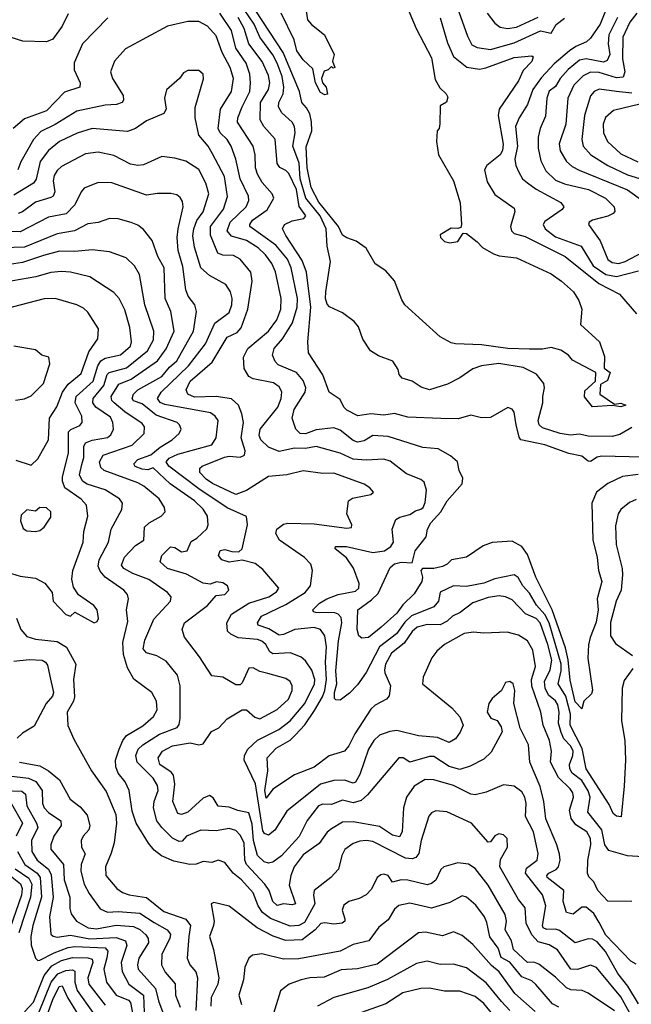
# Model space of a CAD drawing. Extents: x 1308313 to 1441400, y 959662 to 1036319.
# Tile 551 of 656: x 1409982 to 1412793, y 970613 to 975135. Entities that reach past the tile are written whole.
import ezdxf

# ---------------------------------------------------------------- set-up
doc = ezdxf.new("R2010")
doc.units = 0

msp = doc.modelspace()

# ---------------------------------------------------------------- linework, layer by layer
at = {"layer": '0CON10XD'}
for points in [[(1412795, 973261.8), (1412740, 973230), (1412705, 973220.6), (1412595, 973222.5), (1412555, 973231), (1412512.6, 973227.4), (1412465, 973235.2), (1412385, 973260.7), (1412369.6, 973275), (1412364.2, 973295), (1412385.9, 973375), (1412385.4, 973405), (1412394.1, 973444.1), (1412390.3, 973465), (1412357.2, 973507.2), (1412295, 973538.4), (1412183.8, 973556.2), (1412103.8, 973545), (1412065, 973532.3), (1412005, 973490.9), (1411948.1, 973461.9), (1411865, 973435.5), (1411827.6, 973447.6), (1411785, 973474.4), (1411739.3, 973489.3), (1411725.8, 973505), (1411720.7, 973529.3), (1411697.3, 973567.3), (1411631.1, 973591.1), (1411593.8, 973615), (1411558.5, 973668.5), (1411538.6, 973725), (1411519.7, 973749.7), (1411465, 973788.6), (1411406.1, 973816.1), (1411395, 973829.2), (1411388.2, 973855), (1411389.4, 973885), (1411410.8, 974025), (1411395.2, 974095.2), (1411390, 974175), (1411363.3, 974235), (1411296.7, 974315), (1411271.3, 974405), (1411266.5, 974476.5), (1411236.8, 974555), (1411247.8, 974615), (1411244.8, 974644.8), (1411234, 974665), (1411187.5, 974707.5), (1411171.6, 974735), (1411173.5, 974755), (1411193.4, 974795), (1411196.1, 974825), (1411188, 974875), (1411164.9, 974934.9), (1411145, 974974.3), (1411085.6, 975055.6), (1411059, 975115), (1410990.9, 975215)], [(1411740.5, 975245), (1411804.7, 975095), (1411875, 974960), (1411891.1, 974861.1), (1411912.8, 974822.8), (1411942.5, 974795), (1411949.3, 974779.3), (1411943, 974757), (1411915, 974740), (1411913, 974657), (1411910, 974635), (1411900, 974625), (1411898, 974575), (1411906.5, 974515), (1411975.2, 974395.2), (1412006.7, 974293.3), (1412012.5, 974195), (1412008.8, 974181.2), (1411995, 974176), (1411965, 974177.1), (1411915, 974146.9), (1411915.7, 974135), (1411935, 974116), (1411959.2, 974110.8), (1411995, 974116.7), (1412020, 974155), (1412035, 974153.3), (1412085, 974115.6), (1412108.9, 974088.9), (1412159.7, 974059.8), (1412185, 974050.9), (1412265, 974041.9), (1412425, 973967.3), (1412472.3, 973935), (1412526.9, 973885), (1412551.8, 973845), (1412565.6, 973805), (1412558.8, 973735), (1412646.1, 973656.1), (1412668.7, 973588.7), (1412667.3, 973535), (1412695.8, 973515), (1412682.7, 973477.3), (1412650.9, 973459.1), (1412647.5, 973415), (1412715, 973370), (1412745, 973373.3), (1412767.5, 973365), (1412745, 973356.7), (1412705, 973364), (1412615, 973357.1), (1412577.5, 973402.5), (1412579.7, 973430.3), (1412628.8, 973475), (1412629.2, 973515), (1412521.7, 973571.7), (1412503.9, 973593.9), (1412468.1, 973618.1), (1412425, 973630), (1412385, 973622.5), (1412325, 973621.4), (1412224.7, 973625.2), (1412105, 973642.5), (1411985, 973645.7), (1411965, 973650.8), (1411915, 973679.2), (1411752.7, 973825), (1411738, 973848), (1411705, 973936), (1411665, 973982.5), (1411615, 974014.2), (1411575, 974085.6), (1411528.6, 974118.6), (1411485, 974132.7), (1411465, 974146.2), (1411446.9, 974185), (1411357.4, 974297.4), (1411321.5, 974365), (1411302.8, 974455), (1411298.8, 974551.2), (1411324.2, 974625), (1411323.4, 974666.6), (1411315, 974702.5), (1411300.5, 974730.5), (1411278.5, 974755), (1411268.4, 974805), (1411192.6, 974985), (1411035, 975225.7)], [(1412698.7, 975238.7), (1412649.4, 975115), (1412605, 975050), (1412587, 975033), (1412537.9, 975012.1), (1412508.2, 974991.8), (1412438.1, 974931.9), (1412380, 974870), (1412340, 974815), (1412315.8, 974745), (1412277.6, 974685), (1412260.3, 974645), (1412269.2, 974555), (1412258, 974495), (1412262.5, 974465), (1412275.4, 974435), (1412293.1, 974405), (1412315.2, 974385.2), (1412355, 974356.7), (1412468.6, 974295), (1412482.2, 974275), (1412475, 974262.7), (1412395, 974208.8), (1412387.7, 974195), (1412396.2, 974175), (1412445, 974137.7), (1412562.7, 974095), (1412617.8, 974005), (1412675, 973965.5), (1412725, 973956.2), (1412825, 973982.1)], [(1410205, 975162), (1410176.9, 975105), (1410134.8, 975045.2), (1410105, 975034.1), (1409996.5, 975036.5), (1409942.9, 975052.9)], [(1412824.2, 973045.8), (1412752.7, 973037.3), (1412684.4, 973005), (1412633.1, 972965), (1412611.4, 972915), (1412615.9, 972745.9), (1412636, 972665), (1412642.2, 972605), (1412657.2, 972555), (1412635.2, 972475), (1412640, 972425), (1412631.9, 972368.1), (1412603, 972297), (1412596.6, 972263.4), (1412592.8, 972202.8), (1412614.2, 972055.8), (1412610.3, 972039.7), (1412574.3, 972005.7), (1412565, 971970), (1412535, 972002.1), (1412512.2, 972102.2), (1412503.1, 972195), (1412490.3, 972250.3), (1412428.9, 972425), (1412408.2, 972468.2), (1412353.2, 972575), (1412315, 972678.8), (1412289.3, 972715), (1412245, 972740.3), (1412153.8, 972733.8), (1412111.7, 972718.3), (1412035, 972667.4), (1411966.7, 972655), (1411946.7, 972635), (1411925, 972624.3), (1411885, 972614.2), (1411833.3, 972615), (1411826, 972605), (1411833.8, 972575), (1411830.8, 972555), (1411795, 972497.7), (1411742.5, 972447.5), (1411715, 972408.7), (1411643.1, 972345), (1411585, 972298.2), (1411555, 972294.1), (1411540.5, 972305), (1411532.2, 972335), (1411535.3, 972424.7), (1411599.5, 972470.5), (1411629.5, 972500.5), (1411685, 972618.5), (1411705, 972636.3), (1411735, 972643.6), (1411785, 972640), (1411800, 972695), (1411850.4, 972759.6), (1411856.7, 972795), (1411872, 972825), (1411916.7, 972875), (1411946.1, 972925), (1412015, 973002.7), (1412018.8, 973028.8), (1412002.2, 973065), (1411994.4, 973104.4), (1411962.4, 973132.4), (1411905, 973164.5), (1411835, 973169.6), (1411675, 973221.2), (1411605, 973225.3), (1411565, 973201), (1411535, 973194.8), (1411515, 973202.4), (1411455, 973249.3), (1411425, 973260), (1411345, 973252.1), (1411295, 973232.4), (1411270.6, 973235), (1411250.6, 973255), (1411234.6, 973305), (1411243.9, 973345), (1411293.3, 973425), (1411296.7, 973445), (1411285, 973478.8), (1411253.8, 973515), (1411169.9, 973549.9), (1411155.4, 973565), (1411143.2, 973595), (1411150.9, 973625), (1411190.4, 973669.6), (1411236.5, 973743.5), (1411256.8, 973815), (1411258.7, 973855), (1411230.3, 973995), (1411212.6, 974035), (1411159.7, 974099.7), (1411040.3, 974185), (1411039.5, 974195), (1411052.1, 974215), (1411118.8, 974261.2), (1411149.4, 974315), (1411142.5, 974335), (1411097.1, 974387.1), (1411075.7, 974425), (1411065.2, 974455), (1411063.8, 974515), (1411055.8, 974555), (1410983.3, 974665), (1410984.8, 974685), (1411003.9, 974735), (1411040.4, 974805), (1411043.4, 974845), (1411039, 974885), (1411023.1, 974935), (1410974.8, 975005), (1410954.8, 975085), (1410901.2, 975165)], [(1411298.2, 975175), (1411304.5, 975135), (1411322.8, 975112.8), (1411382.5, 975065), (1411427.5, 974975), (1411420, 974945), (1411430, 974915), (1411423, 974913), (1411415, 974920), (1411400, 974905), (1411380.7, 974899.3), (1411369.4, 974865), (1411374.3, 974845), (1411391.1, 974825), (1411397, 974793), (1411385, 974790.8), (1411365, 974801.1), (1411341.6, 974845), (1411329.3, 974909.3), (1411285, 974951.4), (1411255, 974992.9), (1411242.7, 975042.7), (1411183.3, 975165)], [(1411992.1, 975192.1), (1412039.7, 975059.7), (1412060.4, 975020.4), (1412085, 975006.7), (1412145, 974997.7), (1412255, 975029.1), (1412375, 975084.6), (1412425, 975073.1), (1412447.2, 975112.8), (1412485, 975142.7)], [(1412130, 975165), (1412165, 975118.9), (1412190.7, 975100.7), (1412224.1, 975094.1), (1412265, 975101.5), (1412365, 975147)], [(1412817.7, 975165), (1412785.9, 975124.1), (1412754.1, 975055), (1412752.5, 974955), (1412763, 974895), (1412755, 974871.2), (1412725, 974867.6), (1412645, 974892.5), (1412605.8, 974894.2), (1412571.8, 974878.1), (1412528.8, 974835), (1412500.9, 974775), (1412491.4, 974655), (1412461.1, 974565), (1412465, 974533.1), (1412495, 974484.6), (1412521, 974461), (1412553.5, 974443.5), (1412775, 974354), (1412845, 974303.2)], [(1410386.5, 975143.5), (1410270.9, 975025), (1410232.2, 974937.7), (1410232.5, 974905), (1410260.8, 974845), (1410258.9, 974825), (1410188.1, 974801.9), (1410105, 974716.2), (1410005, 974680.2), (1409952.3, 974635)], [(1412491.7, 972028.3), (1412457, 972085), (1412470.7, 972145), (1412469.7, 972175), (1412414.5, 972364.5), (1412395, 972403.7), (1412356.9, 972446.9), (1412325, 972501.9), (1412294.8, 972534.8), (1412273.3, 972573.3), (1412255, 972586.2), (1412165, 972567.2), (1412115, 972546.6), (1412035, 972532.1), (1411975, 972534.3), (1411915, 972506), (1411906.4, 972465), (1411885, 972439.3), (1411782.1, 972397.9), (1411751.5, 972368.5), (1411714.1, 972315), (1411635, 972255.2), (1411575, 972137.1), (1411535, 972080.6), (1411498.3, 972041.7), (1411455, 972010), (1411435, 972010.8), (1411428.3, 972018.3), (1411428.9, 972045), (1411440, 972085), (1411435.6, 972145), (1411447, 972283), (1411461.8, 972365), (1411459.2, 972389.2), (1411445.3, 972405), (1411430.5, 972410.5), (1411342.6, 972412.6), (1411332, 972415), (1411328.6, 972425), (1411360, 972455), (1411393.6, 972475), (1411445.3, 972495.3), (1411525, 972510.6), (1411540.4, 972525), (1411542.7, 972545), (1411516.4, 972616.4), (1411483.3, 972663.3), (1411432.5, 972705), (1411434, 972715), (1411484, 972716), (1411605, 972688.2), (1411658.2, 972695), (1411688, 972715), (1411700, 972735), (1411693.8, 972795), (1411710.8, 972839.2), (1411729, 972851), (1411775, 972861.9), (1411800.3, 972879.7), (1411825, 972886.6), (1411835.9, 972895), (1411845, 972918), (1411852, 972975), (1411840.4, 973010.4), (1411825, 973022.7), (1411760, 973050), (1411685, 973108.2), (1411655, 973116), (1411575, 973112), (1411515, 973116.7), (1411455, 973144.8), (1411345.2, 973175.2), (1411295, 973165.2), (1411245, 973166.8), (1411175, 973152.3), (1411125, 973172.6), (1411090, 973205), (1411082.6, 973225), (1411087.5, 973255), (1411169, 973355), (1411183.9, 973395), (1411186.2, 973426.2), (1411175, 973448.5), (1411147.9, 973467.9), (1411055, 973485.2), (1411035, 973495.9), (1411013.6, 973533.6), (1411010.7, 973585), (1411030.8, 973625), (1411125, 973704.8), (1411163.2, 973756.8), (1411182, 973805), (1411184.4, 973855), (1411157.4, 973977.4), (1411141.2, 974015), (1411111.7, 974055), (1411077.5, 974087.5), (1411025, 974121.7), (1410955, 974141.6), (1410936, 974165), (1410950, 974205), (1411022.2, 974275), (1411035.8, 974305), (1411033.8, 974325), (1410996, 974405), (1410975.2, 974495), (1410953.8, 974555), (1410935.9, 974585), (1410902.9, 974615), (1410894.3, 974635), (1410905.2, 974724.8), (1410954.8, 974805.2), (1410964.4, 974865), (1410949.8, 974915), (1410912.7, 974985), (1410885, 975061.8), (1410845, 975105.4), (1410805, 975126.2), (1410755, 975126.2), (1410662, 975105), (1410469.1, 975000.9), (1410417.8, 974945), (1410398.9, 974895), (1410409.1, 974865), (1410457.7, 974787.7), (1410459.1, 974765), (1410453.1, 974755), (1410426.7, 974745), (1410375, 974742.5), (1410245, 974715.3), (1410145.9, 974654.1), (1410079, 974621), (1410045.2, 974584.8), (1409987.7, 974482.3), (1409973.2, 974445)], [(1412845, 973125.3), (1412655, 973130.8), (1412635, 973126.5), (1412605, 973105.4), (1412595, 973108.2), (1412565, 973130), (1412505, 973143.2), (1412395, 973182), (1412285.4, 973205), (1412277.2, 973217.3), (1412263.3, 973275), (1412255, 973332.5), (1412245, 973346), (1412225, 973353.3), (1412145, 973308.6), (1412105, 973306.9), (1412055, 973319.2), (1411997.4, 973302.6), (1411917, 973303), (1411765, 973309.4), (1411705, 973326.2), (1411655, 973319.3), (1411595, 973324.8), (1411535.4, 973315.4), (1411485, 973341.1), (1411471.9, 973355), (1411455, 973391.2), (1411405, 973424), (1411374.8, 973504.8), (1411310, 973605), (1411306.9, 973655), (1411319.4, 973815), (1411300.5, 973975), (1411279.9, 974029.9), (1411205, 974144.1), (1411190, 974175), (1411198.8, 974195), (1411235, 974212), (1411287.2, 974222.7), (1411297.5, 974235), (1411266.7, 974276.7), (1411254.4, 974355), (1411219, 974429), (1411205, 974443.2), (1411177, 974457), (1411164.8, 974474.8), (1411156.9, 974586.9), (1411104.6, 974645), (1411087.6, 974675), (1411089.1, 974755), (1411125.2, 974815), (1411131.2, 974845), (1411125, 974878.9), (1411096.7, 974943.3), (1411035.2, 975025), (1411014.2, 975095), (1410986.1, 975145)], [(1411915, 975143.1), (1411948.6, 975028.6), (1411975.5, 974965.5), (1412036.8, 974916.8), (1412095, 974908.7), (1412123.9, 974913.9)], [(1412729, 975145), (1412689.9, 975065), (1412686.4, 975025), (1412693.9, 974975), (1412681.8, 974948.1), (1412665, 974940.3), (1412585.2, 974954.8), (1412555, 974949), (1412503, 974907), (1412466.3, 974865), (1412445, 974828.4), (1412415, 974806.2), (1412404.2, 974775), (1412398.5, 974691.5), (1412374.1, 974635.9), (1412364.8, 974595), (1412364.7, 974545), (1412376.7, 974486.7), (1412400.3, 974440.3), (1412445, 974398.8), (1412485, 974381.6), (1412595.4, 974355.4), (1412674.6, 974315), (1412713.3, 974275), (1412717.3, 974255), (1412708.9, 974245), (1412685, 974233.3), (1412614, 974215), (1412598.6, 974205), (1412595.7, 974195), (1412649.4, 974119.4), (1412684.4, 974034.4), (1412705, 974019.3), (1412735, 974015.1), (1412765, 974024.3), (1412845, 974067.3)], [(1412123.9, 974913.9), (1412255, 974961.6), (1412335, 974968.9), (1412342, 974965), (1412335, 974942.5), (1412295, 974902.5), (1412275, 974854.5), (1412184.7, 974725), (1412180.9, 974695), (1412203.1, 974563.1), (1412200.9, 974535), (1412189.9, 974515), (1412129.2, 974465), (1412117.5, 974445), (1412130.6, 974390.6), (1412165, 974332.9), (1412255, 974270), (1412256.7, 974255), (1412237.3, 974185), (1412242.5, 974165), (1412255, 974153.5), (1412305, 974139), (1412488.2, 974048.2), (1412643.6, 973923.6), (1412738.5, 973875), (1412816.9, 973785)], [(1412845, 971290.4), (1412775, 971294.8), (1412689.8, 971319.8), (1412671.2, 971345), (1412657.2, 971415), (1412593, 971495), (1412602.9, 971565), (1412595, 971592.9), (1412565, 971641.5), (1412521.5, 971675), (1412510.6, 971695), (1412509.1, 971715), (1412524.4, 971755), (1412525.5, 971775), (1412515, 971798.8), (1412482.4, 971832.4), (1412470.7, 971860.7), (1412457.4, 971905), (1412461.9, 971955), (1412455, 971988.2), (1412445, 972007.2), (1412412.1, 972032.1), (1412396.6, 972065), (1412394.2, 972095), (1412420.1, 972149.9), (1412426.7, 972193.3), (1412409.6, 972265), (1412373.5, 972365), (1412355, 972385.1), (1412306.1, 972406.1), (1412245, 972470.4), (1412215, 972484.5), (1412185, 972489), (1412135, 972481.7), (1412065, 972457.5), (1412006.8, 972413.2), (1411970.4, 972395), (1411946.8, 972373.2), (1411915, 972355.4), (1411855, 972356.7), (1411808.6, 972345), (1411785, 972325.3), (1411748.8, 972271.2), (1411691.1, 972225), (1411663.9, 972175), (1411658.6, 972148.6), (1411659.5, 972135), (1411686.4, 972076.4), (1411679.5, 972030.5), (1411667.1, 972015), (1411615, 971987.5), (1411595, 971967.8), (1411522.6, 971855), (1411495, 971799.5), (1411475, 971775.4), (1411405, 971754.8), (1411335, 971702.7), (1411245, 971666.8), (1411145, 971601.8), (1411115, 971560), (1411108.3, 971595), (1411122, 971685), (1411118.7, 971745), (1411161, 971789), (1411225, 971826.9), (1411249.9, 971850.1), (1411292.9, 971897.1), (1411337, 971963), (1411373.7, 972025), (1411384.3, 972055), (1411392.4, 972105), (1411387, 972185), (1411391.6, 972255), (1411384.2, 972305), (1411365, 972334.6), (1411335, 972343.3), (1411245.8, 972335), (1411195, 972310.9), (1411175, 972308.2), (1411127, 972337), (1411078.1, 972355), (1411074.5, 972365), (1411093.5, 972395), (1411205, 972449.4), (1411293.3, 972505), (1411317.8, 972535), (1411328.1, 972605), (1411320.6, 972635), (1411291.5, 972665), (1411175.5, 972745), (1411159.1, 972775), (1411164.5, 972795), (1411195, 972817.5), (1411215, 972823.3), (1411335, 972819.8), (1411485, 972800.6), (1411507.1, 972802.9), (1411508.1, 972815), (1411486, 972865), (1411493.3, 972925), (1411512, 972938), (1411596, 972954), (1411608, 972965), (1411591.9, 972985), (1411565, 973001.8), (1411425, 973053.1), (1411375, 973050.8), (1411285, 973063.3), (1411210, 973045), (1411125, 973037.1), (1411025, 972972.7), (1410975, 972954.8), (1410868.9, 973005), (1410839.2, 973025), (1410810.4, 973055), (1410810.6, 973075), (1410821.4, 973085), (1410923.3, 973126.7), (1410945, 973130.7), (1410995, 973125.9), (1411014.5, 973135), (1411018.2, 973155), (1411000, 973215), (1411010, 973285), (1411003.5, 973325), (1410987.4, 973365), (1410955, 973394), (1410885, 973404.8), (1410785, 973401.9), (1410755.5, 973415), (1410747.3, 973435), (1410765, 973475.2), (1410867.1, 973562.9), (1410935, 973676.9), (1410981.2, 973698.8), (1410999.5, 973720.5), (1411030.2, 973805), (1411050.6, 973935), (1411044.2, 973975), (1410995, 974034.7), (1410965, 974051.4), (1410915, 974053.3), (1410893, 974063), (1410858.3, 974145), (1410858.4, 974185), (1410918.4, 974265), (1410937.6, 974322.4), (1410923, 974415), (1410868.8, 974518.8), (1410847.9, 974555), (1410805.8, 974605), (1410788.5, 974685), (1410788.8, 974731.2), (1410826.6, 974863.4), (1410825.6, 974885), (1410805, 974902), (1410755, 974901.2), (1410735, 974891.2), (1410716.7, 974865), (1410657.3, 974812.7), (1410647.5, 974775), (1410655.6, 974725), (1410645, 974704.3), (1410565, 974670.4), (1410514.6, 974635.4), (1410477.6, 974622.4), (1410315, 974635.7), (1410245.9, 974614.1), (1410165.5, 974575), (1410115.2, 974534.8), (1410076.8, 974483.2), (1410057.9, 974402.1), (1410045.9, 974384.1), (1409955, 974329.4)], [(1412795, 974798.2), (1412725.2, 974804.8), (1412645, 974815.8), (1412622.7, 974805), (1412605.3, 974785), (1412577.9, 974695), (1412565.2, 974585.2), (1412571.8, 974555), (1412607.1, 974515), (1412684.9, 974464.9), (1412775, 974422.6), (1412885, 974389.5)], [(1412832.1, 974747.9), (1412711.2, 974718.8), (1412673.9, 974686.1), (1412662.6, 974655), (1412664.1, 974615), (1412683.5, 974575), (1412745, 974519.8), (1412822.2, 974482.2)], [(1412795, 971084.6), (1412685, 971086), (1412639.4, 971135), (1412621.2, 971175), (1412597.9, 971197.9), (1412591.4, 971215), (1412592.5, 971275), (1412606.4, 971345), (1412604.8, 971374.8), (1412588.7, 971405), (1412537.5, 971437.5), (1412516.2, 971466.2), (1412508.8, 971505), (1412527.1, 971565), (1412523.8, 971585), (1412512.4, 971602.4), (1412458.1, 971655), (1412420.7, 971725), (1412426.6, 971775), (1412416.8, 971825), (1412387.3, 971895), (1412376.9, 971955), (1412334.9, 972074.9), (1412333.3, 972105), (1412352.3, 972165), (1412340, 972240), (1412315, 972282.9), (1412275, 972308.5), (1412221.9, 972321.9), (1412115, 972317.1), (1412067.1, 972322.9), (1412025, 972316.4), (1411934.4, 972265.6), (1411899.6, 972235), (1411876.7, 972205), (1411835.6, 972115), (1411833.2, 972085), (1411967.5, 971975), (1412005, 971932.7), (1412020.7, 971895), (1412006.9, 971863.1), (1411985, 971832.7), (1411955, 971815.9), (1411901.8, 971838.2), (1411815, 971846.8), (1411715, 971870.4), (1411683.4, 971866.6), (1411635, 971848.5), (1411610, 971825), (1411584.7, 971785), (1411545, 971668.9), (1411525, 971632.9), (1411515, 971628.1), (1411475, 971642.1), (1411425, 971641.2), (1411365, 971624.2), (1411210.1, 971499.9), (1411155, 971413.5), (1411125, 971390), (1411106.9, 971396.9), (1411099.8, 971409.8), (1411065.7, 971625.7), (1411013.8, 971735), (1411016, 971755), (1411031.2, 971785), (1411075.5, 971825.5), (1411172.7, 971875), (1411225, 971915.7), (1411291.8, 971995), (1411337.3, 972085), (1411338.2, 972105), (1411325, 972147.7), (1411295, 972190.9), (1411275, 972207.7), (1411227, 972227), (1411145, 972222.7), (1411131.6, 972231.6), (1411113.5, 972265), (1411095, 972281.4), (1411075, 972288.4), (1410986.4, 972296.4), (1410952.7, 972312.7), (1410937.3, 972327.3), (1410933.5, 972365), (1410955.3, 972405), (1411035, 972454.8), (1411127.7, 972485), (1411162.4, 972507.6), (1411172.9, 972525), (1411099.8, 972609.8), (1411065, 972638.2), (1411005, 972653.5), (1410945, 972644.3), (1410911.2, 972655), (1410896.4, 972675), (1410903, 972697), (1410925, 972702.4), (1410957.1, 972692.9), (1410988.8, 972691.2), (1411004.7, 972705.3), (1411029.6, 972815), (1411023.8, 972853.8), (1410935, 972893.9), (1410805, 972980.7), (1410666.8, 973085), (1410655.3, 973105), (1410668.4, 973121.6), (1410709.6, 973140.4), (1410865, 973183.1), (1410885.2, 973215), (1410894.5, 973295), (1410881.1, 973315), (1410859.6, 973329.6), (1410648.5, 973368.5), (1410627.5, 973377.5), (1410615.3, 973395), (1410631.6, 973425), (1410757.9, 973545), (1410836.7, 973646.7), (1410879.2, 973740.8), (1410945, 973790.5), (1410956.5, 973825), (1410958.1, 973855), (1410951.5, 973885), (1410929.4, 973919.4), (1410855, 973960), (1410814.8, 973994.8), (1410785, 974090), (1410777.6, 974142.4), (1410782, 974175), (1410796.6, 974213.4), (1410825, 974253.3), (1410851.1, 974335), (1410837.1, 974385), (1410805, 974447.1), (1410746.1, 974486.1), (1410695, 974498.9), (1410635, 974506.7), (1410551.5, 974468.5), (1410525, 974465.7), (1410491.9, 974471.9), (1410415, 974510.8), (1410343.5, 974526.5), (1410285, 974518.7), (1410175, 974460.4), (1410155, 974442.3), (1410141, 974419), (1410136.2, 974395), (1410144.1, 974345), (1410135.4, 974325), (1410125, 974317.8), (1410055, 974296.5), (1409995, 974252.3), (1409975, 974244.8)], [(1411122.3, 972132.3), (1411085, 972141.2), (1411055, 972157.7), (1411035, 972156.9), (1411005, 972090), (1410995, 972080), (1410975, 972080), (1410915.7, 972115.7), (1410865, 972121.4), (1410809, 972209), (1410739.7, 972299.7), (1410728.2, 972335), (1410739.4, 972365), (1410845.7, 972445), (1410885, 972491.2), (1410925, 972495.6), (1410943.1, 972515), (1410937.1, 972535), (1410915, 972548.9), (1410887.1, 972552.9), (1410857.3, 972542.7), (1410825, 972546.9), (1410749, 972589), (1410660.8, 972615), (1410628.2, 972645), (1410635.4, 972675), (1410675, 972714.6), (1410695, 972711.8), (1410725, 972690.7), (1410751.5, 972695), (1410770.7, 972739.3), (1410796.5, 972753.5), (1410842.5, 972797.5), (1410848.7, 972815), (1410845.8, 972855), (1410825, 972886.7), (1410785.6, 972925.6), (1410674, 973004), (1410595, 973076.9), (1410571.5, 973068.5), (1410545, 973070.2), (1410512.7, 973082.7), (1410507.3, 973095), (1410525, 973115.2), (1410585, 973136.5), (1410627.7, 973172.3), (1410683.3, 973205), (1410715.5, 973235), (1410724.5, 973255), (1410717.1, 973275), (1410705.6, 973285.6), (1410609.5, 973319.5), (1410545, 973371.5), (1410505.8, 973385), (1410498.8, 973395), (1410504.7, 973415), (1410525, 973434.5), (1410635, 973496.2), (1410670.8, 973539.2), (1410705, 973568.8), (1410780.3, 973705), (1410795.3, 973795.3), (1410787.7, 973825), (1410756, 973865), (1410745.8, 973895), (1410732.1, 974002.1), (1410710.9, 974075), (1410706.1, 974135), (1410709.8, 974175), (1410733.3, 974275), (1410730.3, 974300.3), (1410719.3, 974319.3), (1410705, 974330.9), (1410677.2, 974337.2), (1410615, 974337.1), (1410565, 974329.1), (1410405, 974385.3), (1410342.3, 974387.7), (1410279.2, 974360.8), (1410265, 974344.3), (1410236, 974285), (1410196.4, 974243.6), (1410115, 974228.1), (1409985, 974161.6), (1409905, 974163.3)], [(1410516.1, 971755), (1410527.4, 971785), (1410548.7, 971805), (1410625, 971853.4), (1410705.4, 971885), (1410715, 971898.6), (1410719.8, 971925), (1410719.2, 972075), (1410708, 972125), (1410655, 972188.6), (1410612.8, 972212.8), (1410565, 972227.1), (1410549.5, 972245), (1410556.9, 972285), (1410598.6, 972381.4), (1410675.6, 972465), (1410678.9, 972485), (1410661.4, 972505), (1410575, 972564.1), (1410501.8, 972591.8), (1410460.9, 972615), (1410450.6, 972630.6), (1410463.5, 972666.5), (1410515, 972720), (1410552.5, 972745), (1410555.6, 972805), (1410576.9, 972825), (1410631.9, 972855), (1410651.4, 972875), (1410648.1, 972895), (1410622.9, 972935), (1410553.1, 972993.1), (1410525, 973008.5), (1410370.6, 973065), (1410355, 973078.6), (1410348.6, 973105), (1410365.5, 973135), (1410498.6, 973181.4), (1410554.7, 973235), (1410555.3, 973264.7), (1410545, 973280.9), (1410465, 973333.7), (1410415.6, 973375.6), (1410405.8, 973385.8), (1410403, 973405), (1410438.3, 973461.7), (1410495, 973484.2), (1410615, 973567.8), (1410655, 973622.8), (1410691.9, 973705), (1410676.9, 973795), (1410650.3, 973855), (1410646.2, 973995), (1410616.8, 974046.8), (1410590.8, 974120.9), (1410550.9, 974170.9), (1410525, 974190.9), (1410495, 974203.6), (1410435, 974220.9), (1410395, 974222.5), (1410343.3, 974203.3), (1410295, 974197.7), (1410234, 974166), (1410155, 974151), (1410005, 974089.8), (1409905, 974086.8)], [(1410439.7, 971785), (1410455.8, 971825), (1410472.9, 971847.1), (1410547.6, 971892.4), (1410596.8, 971935), (1410613.2, 971965), (1410610.8, 972005), (1410589.2, 972045), (1410506.8, 972106.8), (1410477.7, 972157.7), (1410459.6, 972219.6), (1410456.8, 972275), (1410479.1, 972370.9), (1410473.2, 972425), (1410481.8, 972475), (1410477.3, 972495), (1410461.5, 972515), (1410374.9, 972574.9), (1410351.8, 972601.8), (1410342.6, 972625), (1410347.5, 972655), (1410390.3, 972735), (1410402, 972795), (1410452.3, 972885), (1410455.4, 972915), (1410441.1, 972935), (1410375.2, 972975.2), (1410292.3, 973002.3), (1410271.1, 973015), (1410257.7, 973045), (1410268.1, 973091.9), (1410277.4, 973125), (1410276.4, 973175), (1410285, 973191.8), (1410315, 973204.5), (1410385, 973216.2), (1410401.5, 973228.5), (1410412.6, 973255), (1410410.2, 973285), (1410399.8, 973309.8), (1410331.4, 973355), (1410318.1, 973375), (1410319.8, 973395), (1410368.8, 973455), (1410383.9, 973505), (1410392.9, 973515), (1410473.4, 973536.6), (1410568.9, 973615), (1410597.6, 973665), (1410599.1, 973705), (1410557, 973825), (1410532, 973965), (1410509.1, 974005), (1410471.3, 974041.3), (1410395, 974068.9), (1410315, 974078.2), (1410235, 974069.8), (1410165, 974072), (1410092.3, 974052.3), (1409995, 974019.6), (1409915, 974007.9)], [(1410325, 972364.4), (1410338.3, 972371.7), (1410344, 972385), (1410338.9, 972425), (1410322.9, 972445), (1410253.1, 972493.1), (1410228.8, 972528.8), (1410221.2, 972565), (1410226.2, 972605), (1410273.4, 972735), (1410277.5, 972785), (1410295.3, 972855), (1410288.5, 972905), (1410265, 972933.2), (1410190, 972985), (1410178.4, 973015), (1410178.6, 973035), (1410206.9, 973145), (1410207, 973243), (1410216.8, 973253.2), (1410259.2, 973270.8), (1410269.6, 973285), (1410268.1, 973315), (1410237.3, 973375), (1410241.5, 973405), (1410319.6, 973475), (1410341, 973545), (1410355, 973568.8), (1410375, 973580.6), (1410444.8, 973595.2), (1410491.2, 973635), (1410496.4, 973655), (1410489.1, 973720.9), (1410465, 973802.9), (1410438.7, 973855), (1410415, 973882.7), (1410305, 973953.7), (1410215, 973975.8), (1410175, 973979.2), (1410125, 973973.7), (1410055.9, 973954.1), (1409915, 973929.8)], [(1410035, 973088.8), (1410065, 973118.8), (1410114.5, 973205.5), (1410119.2, 973305), (1410153, 973357), (1410178.3, 973425), (1410205, 973461.5), (1410265, 973510), (1410300.6, 973609.4), (1410340.8, 973669.2), (1410344.5, 973715), (1410295, 973791.9), (1410275, 973810.5), (1410245, 973826.2), (1410145, 973855.4), (1410095, 973853.6), (1409875, 973795.9)], [(1409962.7, 973387.3), (1410005, 973393.1), (1410035, 973408.1), (1410091.9, 973465), (1410120, 973555), (1410116.2, 973585), (1410084.3, 973594.3), (1410055, 973619.2), (1409955, 973635.6)], [(1409965, 973111.4), (1410035, 973088.8)], [(1412815, 972931.1), (1412785, 972917.5), (1412744.4, 972885), (1412732.7, 972865), (1412719.5, 972810.5), (1412722.3, 972725), (1412750.5, 972615), (1412752.5, 972585), (1412745.3, 972515), (1412723.5, 972465), (1412696.6, 972366.6), (1412696.4, 972305), (1412719.9, 972269.9), (1412798.6, 972215)], [(1410055, 972784.4), (1410075, 972789.4), (1410095.4, 972804.6), (1410125, 972850), (1410125.6, 972875), (1410105, 972893.3), (1410074.5, 972895.5), (1410055, 972878), (1410015, 972883.3), (1409989.7, 972860.3), (1409985.9, 972834.1), (1409997.6, 972797.6), (1410015, 972788.1), (1410055, 972784.4)], [(1409945, 972591.5), (1409985, 972578.8), (1410055, 972570), (1410097.7, 972547.7), (1410132.2, 972505), (1410136, 972465), (1410195, 972402.9), (1410215, 972396), (1410235, 972413.3), (1410325, 972364.4)], [(1409967, 972387), (1409987.7, 972335), (1410015, 972302.5), (1410055, 972289.7), (1410155, 972280), (1410196.7, 972253.3), (1410240, 972175), (1410229.6, 972105), (1410234.1, 972025), (1410229.1, 972005), (1410200, 971955), (1410203.9, 971893.9), (1410230.3, 971830.3), (1410312.2, 971685), (1410380.2, 971590.2), (1410424.7, 971484.7), (1410426.9, 971445), (1410415.9, 971354.1), (1410403.2, 971306.8), (1410376.1, 971245), (1410378, 971205), (1410429.2, 971145), (1410455, 971126.4), (1410485, 971115.3), (1410565, 971104.2), (1410645, 971039.8), (1410745, 971004.7), (1410767.1, 970975), (1410760.2, 970925), (1410752.5, 970825), (1410764.7, 970795), (1410792, 970762), (1410798.9, 970735), (1410791.7, 970585)], [(1409955, 972189.2), (1410026, 972196), (1410085, 972194.2), (1410100.8, 972185), (1410110.3, 972170.3), (1410120.1, 972119.9), (1410137.6, 972045), (1410132.4, 972027.6), (1410104.6, 971995), (1410049.4, 971890.6), (1409995, 971858.4), (1409971.2, 971835)], [(1412815, 970797.3), (1412790.9, 970810.9), (1412675, 970931.3), (1412645, 970989.3), (1412620.2, 971030.2), (1412585, 971059.5), (1412565, 971058.8), (1412525, 971027.1), (1412494.4, 971035), (1412479.8, 971085), (1412482.4, 971135), (1412406, 971195), (1412404.8, 971205), (1412413.4, 971215), (1412447.6, 971232.4), (1412458.8, 971245), (1412465.6, 971274.4), (1412462.4, 971302.4), (1412450.9, 971345), (1412399.6, 971465), (1412391.2, 971545), (1412373.1, 971613.1), (1412325.9, 971725), (1412320.5, 971805), (1412281.9, 971881.9), (1412253.4, 971995), (1412257.2, 972055), (1412250, 972085), (1412235, 972096.2), (1412215, 972091.2), (1412195.6, 972054.4), (1412153, 972017), (1412138.1, 971995), (1412130, 971955), (1412147, 971927), (1412176.4, 971916.4), (1412195, 971887.5), (1412198.6, 971865), (1412149.3, 971770.7), (1412115, 971739.2), (1412052.9, 971707.1), (1412005, 971691.3), (1411955, 971705.9), (1411885, 971751.6), (1411865, 971751.6), (1411775, 971725.5), (1411745, 971744.4), (1411725, 971744.4), (1411580, 971575), (1411551.1, 971548.9), (1411515, 971537.7), (1411465, 971550.4), (1411415, 971530.8), (1411375, 971531.5), (1411355, 971523.9), (1411302.7, 971457.3), (1411266.4, 971383.6), (1411185, 971295.3), (1411145, 971266.6), (1411125, 971261.9), (1411105, 971267.9), (1411075, 971296.2), (1411056.8, 971365), (1411050.3, 971440.3), (1411035, 971492.9), (1410985, 971502.7), (1410945, 971518), (1410895, 971523.8), (1410871.2, 971561.2), (1410855, 971571.4), (1410825, 971560.4), (1410755, 971496), (1410725, 971484.3), (1410708.9, 971488.9), (1410686.1, 971545), (1410694.8, 971624.8), (1410689.4, 971665), (1410678.9, 971678.9), (1410626.4, 971715), (1410618.4, 971745), (1410637.9, 971775), (1410685, 971800.4), (1410765, 971814.3), (1410805, 971805.1), (1410825, 971809.9), (1410864.2, 971865.8), (1410896.8, 971883.2), (1410935, 971924.2), (1411004.1, 971965.9), (1411025, 971966), (1411062, 971932), (1411085, 971923.4), (1411165, 971966.9), (1411217.8, 972015), (1411234.4, 972054.4), (1411234.5, 972075), (1411224.4, 972095), (1411205, 972110), (1411122.3, 972132.3)], [(1412800, 972155), (1412760.5, 972099.5), (1412750.5, 972065), (1412747.4, 971915), (1412762.5, 971825), (1412765.3, 971734.7), (1412760.4, 971615), (1412745.4, 971474.6), (1412725, 971477.8), (1412709.3, 971489.3), (1412691.3, 971531.3), (1412585.2, 971695), (1412567.5, 971787.5), (1412511.6, 971895), (1412512.7, 971945), (1412491.7, 972028.3)], [(1412784.1, 970575), (1412745, 970647.1), (1412632.8, 970782.8), (1412605, 970792.4), (1412545, 970773), (1412515, 970774.7), (1412453.8, 970863.8), (1412415, 970885.7), (1412365, 970899.5), (1412335, 970932), (1412308.8, 970985), (1412305, 971055.6), (1412274.1, 971094.1), (1412188, 971245), (1412191.8, 971278.2), (1412223.3, 971335), (1412222.5, 971375), (1412205, 971391.4), (1412184.6, 971395.4), (1412165, 971386.9), (1412145, 971359.2), (1412135, 971357.1), (1412058.5, 971445), (1411945, 971496.8), (1411895, 971500.9), (1411875, 971491.9), (1411862.4, 971477.6), (1411826.8, 971365), (1411815.8, 971305), (1411802.5, 971287.5), (1411785, 971281.7), (1411755, 971284.8), (1411605, 971360.7), (1411575, 971365.7), (1411545, 971362.5), (1411515, 971352.2), (1411476.6, 971323.4), (1411463, 971297), (1411446.5, 971233.5), (1411411.2, 971195), (1411335.3, 971135), (1411332.4, 971115), (1411338.8, 971075), (1411290.8, 970989.2), (1411265.3, 970975.3), (1411225, 970972.2), (1411135, 971007.7), (1411098, 971035), (1411077.6, 971065), (1411055, 971125.4), (1411001.6, 971185), (1410963.2, 971215), (1410924.4, 971264.4), (1410895, 971274.3), (1410865.3, 971264.7), (1410825, 971268.9), (1410792.9, 971257.1), (1410764.8, 971255.2), (1410691, 971271), (1410633.8, 971295), (1410600.8, 971320.8), (1410573.7, 971353.7), (1410517.8, 971445), (1410499.6, 971499.6), (1410485.3, 971595), (1410466.8, 971635), (1410434.8, 971674.8), (1410423.8, 971703.8), (1410422.6, 971735), (1410439.7, 971785)], [(1409980.8, 971725), (1410075, 971708.4), (1410115.1, 971685.1), (1410165, 971643.9), (1410214.6, 971555), (1410259.6, 971519.6), (1410291.9, 971481.9), (1410304.6, 971435), (1410300.4, 971415), (1410273.8, 971385), (1410265.4, 971365), (1410266.2, 971335), (1410283.6, 971303.6), (1410264.5, 971255), (1410263.8, 971223.8), (1410278.1, 971165), (1410301.3, 971121.3), (1410351.6, 971051.6), (1410385, 971036.2), (1410435, 971038.8), (1410535, 971031.7), (1410599.4, 970989.4), (1410659.6, 970955), (1410675.8, 970935), (1410672.5, 970915), (1410635, 970844), (1410634.3, 970795), (1410651.2, 970761.2), (1410696.7, 970706.7), (1410698.4, 970655), (1410719.7, 970599.7)], [(1412825, 970615.9), (1412777, 970697), (1412730.3, 970755), (1412674.8, 970855), (1412635, 970900.3), (1412615, 970911.9), (1412595, 970914.1), (1412535, 970896.1), (1412462, 970952), (1412445, 970958), (1412405, 970957.2), (1412387.5, 970965), (1412384.1, 970975), (1412400.2, 971065), (1412385, 971115.3), (1412307.2, 971215), (1412311, 971239), (1412360.8, 971275), (1412365.3, 971305), (1412343.8, 971405), (1412307.2, 971475), (1412309.1, 971535), (1412302.7, 971565), (1412289.2, 971589.2), (1412255, 971615.4), (1412205, 971621.1), (1412125, 971586.7), (1412074.5, 971575.5), (1412055, 971578.9), (1411975, 971618.6), (1411885, 971644.3), (1411845.3, 971645.3), (1411795, 971614.7), (1411760, 971565), (1411745.2, 971515), (1411740, 971405), (1411727.4, 971382.6), (1411695, 971390.2), (1411635, 971429.8), (1411515, 971451.5), (1411465, 971449.5), (1411415, 971418.9), (1411395, 971403.3), (1411358.6, 971351.4), (1411285, 971300), (1411242.8, 971245), (1411227.6, 971205), (1411220.7, 971160.7), (1411248.9, 971075), (1411235, 971069.6), (1411195, 971074.6), (1411165, 971066.7), (1411145, 971084.5), (1411128.3, 971135), (1411109, 971165), (1411024.4, 971255), (1411017.3, 971275), (1411013.2, 971355), (1410995, 971389.6), (1410975, 971411.8), (1410945, 971420.6), (1410885, 971410.5), (1410815, 971412.2), (1410749.2, 971385), (1410728.3, 971361.7), (1410715, 971360), (1410685, 971376.6), (1410635.2, 971425.2), (1410613.1, 971455), (1410597.4, 971515), (1410600.2, 971545), (1410617.9, 971595), (1410615, 971617.5), (1410595, 971651.5), (1410522.6, 971725), (1410516.1, 971755)], [(1409932.9, 971662.9), (1410022, 971652), (1410056.4, 971636.4), (1410085.2, 971595), (1410087.4, 971535), (1410094.8, 971515), (1410115, 971493.4), (1410171.1, 971455), (1410173.2, 971435), (1410139.7, 971385), (1410125.3, 971345), (1410125.3, 971325), (1410183.8, 971255), (1410186.9, 971185), (1410213, 971105), (1410212.8, 971052.8), (1410219, 971029), (1410243.1, 970995), (1410296.7, 970965), (1410335, 970959.2), (1410425, 970976.8), (1410505, 970970.5), (1410535, 970956.5), (1410561.8, 970931.8), (1410571.9, 970915), (1410573.5, 970895), (1410529.8, 970825), (1410523, 970795), (1410527, 970775), (1410605.6, 970685), (1410619.7, 970629.7), (1410665, 970509.2)], [(1409905, 971595.1), (1409992.2, 971592.2), (1410008.9, 971578.9), (1410014.5, 971525), (1410059.7, 971445), (1410065.2, 971425), (1410037.2, 971365), (1410037.9, 971315), (1410062.7, 971275), (1410115, 971234.2), (1410127.5, 971207.5), (1410136.3, 971105), (1410118.8, 971015), (1410125.3, 970935.3), (1410135.3, 970925.3), (1410155, 970920.8), (1410215, 970930.4), (1410305, 970913.7), (1410425, 970920.4), (1410468.8, 970905), (1410475, 970882.5), (1410448.7, 970805), (1410453, 970763), (1410483.7, 970705), (1410551.9, 970655), (1410554.6, 970575)], [(1409945, 971534.2), (1409995.5, 971445), (1409965.9, 971385)], [(1409971.8, 971315), (1410005.6, 971255.6), (1410062.9, 971215), (1410076.7, 971195), (1410082, 971105), (1410042, 970975), (1410032.7, 970925), (1410035.2, 970885), (1410055, 970824.3), (1410065, 970814.5), (1410075, 970815.4), (1410140.5, 970849.5), (1410205, 970873.8), (1410235, 970878), (1410375, 970872.1), (1410387.4, 970857.4), (1410383.1, 970826.9), (1410368.8, 970775), (1410381.7, 970715), (1410424.9, 970654.9), (1410481.8, 970631.8), (1410491.8, 970621.8), (1410525.5, 970445)], [(1409961.3, 971235), (1410025, 971192), (1410037.7, 971165), (1410032.6, 971105), (1409979, 970941)], [(1412715, 970582.6), (1412595, 970664.2), (1412566.4, 970676.4), (1412515, 970680.2), (1412495, 970689.2), (1412445, 970737.3), (1412367.4, 970797.4), (1412345, 970806), (1412315, 970804.4), (1412251.3, 970865), (1412242.1, 970905), (1412213.7, 970955), (1412219.8, 970995), (1412213, 971025), (1412135, 971159.7), (1412075, 971237.1), (1412045, 971256.7), (1411995, 971262.4), (1411931.9, 971245), (1411917.8, 971232.2), (1411895, 971182.9), (1411875, 971167.8), (1411855, 971162.5), (1411765, 971183.5), (1411735, 971184.7), (1411694.6, 971174.6), (1411676, 971205), (1411655, 971211.1), (1411642.2, 971207.8), (1411624.6, 971195.4), (1411598.8, 971141.2), (1411575, 971115.6), (1411541.5, 971098.5), (1411494, 971085), (1411471.2, 971068.8), (1411463.8, 971045), (1411476.1, 971005), (1411475.7, 970994.3), (1411463.3, 970985), (1411425, 970980.4), (1411385, 970987.9), (1411365.8, 970984.2), (1411339.7, 970955), (1411280.2, 970909.8), (1411205, 970906.3), (1411146.6, 970926.6), (1411073.8, 970963.8), (1410945, 971064.5), (1410875, 971080.8), (1410862, 971075), (1410875.3, 970995), (1410873.5, 970975), (1410853.9, 970925), (1410872.5, 970865), (1410897.5, 970735), (1410892.2, 970705), (1410861.7, 970645), (1410860.6, 970605)], [(1409925.4, 971215.4), (1409985.7, 971165.7), (1409993.6, 971145), (1409990.7, 971115), (1409938.9, 970965)], [(1412459.2, 970599.2), (1412431.2, 970615), (1412354.6, 970704.6), (1412335, 970721), (1412289.7, 970739.7), (1412235, 970806.5), (1412195, 970828.4), (1412181.1, 970871.1), (1412142.9, 970922.9), (1412128.8, 970988.8), (1412117.3, 971015), (1412077.9, 971067.9), (1412035, 971104.4), (1412015, 971111.9), (1411959, 971081), (1411875, 971054.7), (1411775, 971077.9), (1411725, 971067.5), (1411705, 971050.5), (1411675, 971001.5), (1411632.2, 970967.8), (1411586.4, 970905), (1411515, 970887), (1411455, 970857.5), (1411265, 970821.3), (1411195, 970820), (1411095, 970844.5), (1411051.4, 970838.6), (1411034.4, 970825.6), (1411016.5, 970783.5), (1411010, 970725), (1410989.4, 970655), (1411001.6, 970611.6)], [(1412350.6, 970580.6), (1412256.7, 970663.3), (1412185, 970762.1), (1412150.7, 970790.7), (1412065, 970887.8), (1412015, 970928.5), (1411975, 970946), (1411925, 970928.2), (1411847.5, 970945), (1411815, 970940.7), (1411625, 970797.7), (1411535, 970775.8), (1411458.8, 970771.2), (1411381.7, 970738.3), (1411315, 970735.3), (1411275, 970724.7), (1411220, 970705), (1411180, 970675), (1411148.6, 970571.4)], [(1410005, 970577.8), (1410045, 970623.3), (1410095.1, 970745), (1410129.6, 970790.4), (1410175, 970814.1), (1410225, 970828), (1410295, 970826.1), (1410315, 970820), (1410319, 970805), (1410295.8, 970735), (1410300.4, 970705), (1410375, 970609.8)], [(1412234, 970584), (1412196.5, 970626.5), (1412125, 970711.6), (1412035, 970780.3), (1411975, 970797.8), (1411915, 970795.9), (1411855, 970811.6), (1411805, 970800.6), (1411672.8, 970727.2), (1411581.5, 970688.5), (1411426.1, 970643.9), (1411350, 970605)], [(1410045, 970514.7), (1410127.4, 970715), (1410157.7, 970752.3), (1410195, 970767.8), (1410225, 970770.7), (1410235.2, 970765.2), (1410235.1, 970715), (1410246, 970676), (1410318.1, 970575)], [(1410076.2, 970475), (1410134.2, 970635.8), (1410164.1, 970695), (1410178, 970698), (1410201.3, 970645), (1410263, 970545)], [(1412223.3, 970483.3), (1412115, 970616.5), (1412075, 970648.7), (1412005, 970673.8), (1411935, 970673.3), (1411865, 970687.2), (1411825, 970686.1), (1411743.1, 970665), (1411665, 970615.3), (1411531.6, 970568.4)]]:
    msp.add_lwpolyline(points, dxfattribs=at)

doc.saveas('drawing.dxf')
